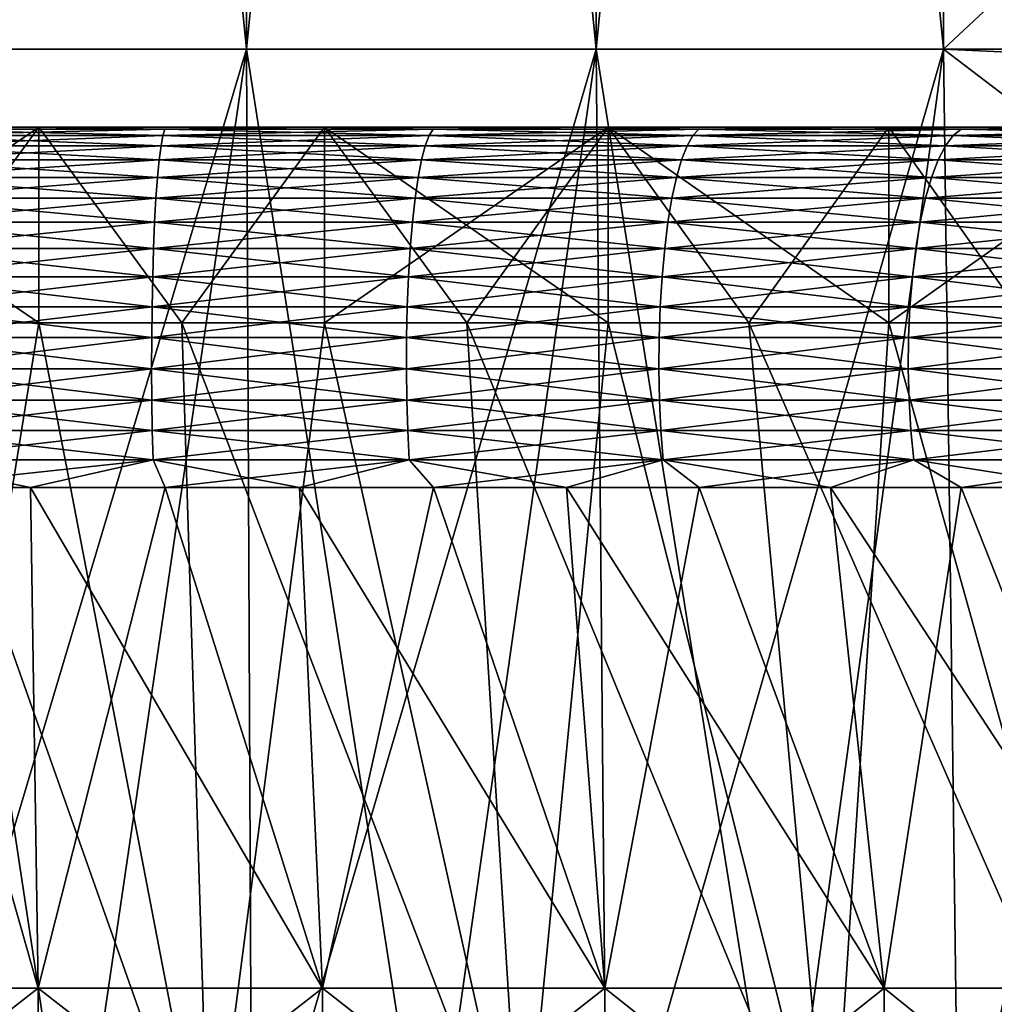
# Model space of a CAD drawing. Header units: metres. Extents: x -105 to 105, y -72 to 59.
# Tile 364 of 414: x 75.32 to 77.81, y 23.01 to 25.52. Entities that reach past the tile are written whole.
import ezdxf

# ---------------------------------------------------------------- set-up
doc = ezdxf.new("R2010")
doc.units = ezdxf.units.M
doc.layers.add('solid_509431_AD150_SW0001', color=7, linetype='CONTINUOUS')

msp = doc.modelspace()

# ---------------------------------------------------------------- linework, layer by layer
at = {"layer": 'solid_509431_AD150_SW0001'}
for points in [[(75, 34.450001, 16), (75, 25.450001, 16), (75.896477, 25.450001, 15.974866)], [(75, 34.450001, 16), (75.896477, 25.450001, 15.974866), (75.896477, 34.450001, 15.974866)], [(75.896477, 34.450001, -15.974866), (75.896477, 25.450001, -15.974866), (75, 25.450001, -16)], [(75.896477, 34.450001, -15.974866), (75, 25.450001, -16), (75, 34.450001, -16)], [(75.896477, 34.450001, 15.974866), (75.896477, 25.450001, 15.974866), (76.790138, 25.450001, 15.899541)], [(75.896477, 34.450001, 15.974866), (76.790138, 25.450001, 15.899541), (76.790138, 34.450001, 15.899541)], [(76.790138, 34.450001, -15.899541), (76.790138, 25.450001, -15.899541), (75.896477, 25.450001, -15.974866)], [(76.790138, 34.450001, -15.899541), (75.896477, 25.450001, -15.974866), (75.896477, 34.450001, -15.974866)], [(76.790138, 34.450001, 15.899541), (76.790138, 25.450001, 15.899541), (77.678177, 25.450001, 15.774263)], [(76.790138, 34.450001, 15.899541), (77.678177, 25.450001, 15.774263), (77.678177, 34.450001, 15.774263)], [(77.678177, 34.450001, -15.774263), (77.678177, 25.450001, -15.774263), (76.790138, 25.450001, -15.899541)], [(77.678177, 34.450001, -15.774263), (76.790138, 25.450001, -15.899541), (76.790138, 34.450001, -15.899541)], [(87.321823, 34.450001, 10.206499), (77.678177, 25.450001, 15.774263), (87.321823, 25.450001, 10.206499)], [(77.678177, 34.450001, 15.774263), (77.678177, 25.450001, 15.774263), (87.321823, 34.450001, 10.206499)], [(77.678177, 34.450001, -15.774263), (87.321823, 25.450001, -10.206499), (77.678177, 25.450001, -15.774263)], [(87.321823, 34.450001, -10.206499), (87.321823, 25.450001, -10.206499), (77.678177, 34.450001, -15.774263)], [(75.896477, 25.450001, -15.974866), (75.455429, 22.450001, -14.492846), (75, 22.450001, -14.5)], [(75, 25.450001, -16), (75.896477, 25.450001, -15.974866), (75, 22.450001, -14.5)], [(75, 25.450001, 16), (75, 22.450001, 14.5), (75.455429, 22.450001, 14.492846)], [(75.896477, 25.450001, 15.974866), (75, 25.450001, 16), (75.455429, 22.450001, 14.492846)], [(75.896477, 25.450001, -15.974866), (75.910469, 22.450001, -14.471384), (75.455429, 22.450001, -14.492846)], [(75.896477, 25.450001, 15.974866), (75.455429, 22.450001, 14.492846), (75.910469, 22.450001, 14.471384)], [(75.896477, 25.450001, -15.974866), (76.790138, 25.450001, -15.899541), (75.910469, 22.450001, -14.471384)], [(75.896477, 25.450001, 15.974866), (75.910469, 22.450001, 14.471384), (76.364624, 22.450001, 14.435644)], [(76.790138, 25.450001, 15.899541), (75.896477, 25.450001, 15.974866), (76.364624, 22.450001, 14.435644)], [(76.790138, 25.450001, -15.899541), (76.364624, 22.450001, -14.435644), (75.910469, 22.450001, -14.471384)], [(76.790138, 25.450001, -15.899541), (76.817276, 22.450001, -14.385671), (76.364624, 22.450001, -14.435644)], [(76.790138, 25.450001, 15.899541), (76.364624, 22.450001, 14.435644), (76.817276, 22.450001, 14.385671)], [(76.790138, 25.450001, -15.899541), (77.678177, 25.450001, -15.774263), (76.817276, 22.450001, -14.385671)], [(76.790138, 25.450001, 15.899541), (76.817276, 22.450001, 14.385671), (77.268288, 22.450001, 14.321481)], [(77.678177, 25.450001, 15.774263), (76.790138, 25.450001, 15.899541), (77.268288, 22.450001, 14.321481)], [(77.678177, 25.450001, -15.774263), (77.268288, 22.450001, -14.321481), (76.817276, 22.450001, -14.385671)], [(77.678177, 25.450001, -15.774263), (77.717049, 22.450001, -14.24316), (77.268288, 22.450001, -14.321481)], [(77.678177, 25.450001, 15.774263), (77.268288, 22.450001, 14.321481), (77.717049, 22.450001, 14.24316)], [(77.678177, 25.450001, -15.774263), (78.232857, 25.027073, -15.454017), (77.717049, 22.450001, -14.24316)], [(78.232864, 25.027069, 15.454014), (77.678177, 25.450001, 15.774263), (77.717049, 22.450001, 14.24316)], [(87.321823, 25.450001, 10.206499), (77.678177, 25.450001, 15.774263), (78.232864, 25.027069, 15.454014)], [(77.678177, 25.450001, -15.774263), (87.321823, 25.450001, -10.206499), (86.767136, 25.027069, -10.526749)], [(77.678177, 25.450001, -15.774263), (86.767136, 25.027069, -10.526749), (78.232857, 25.027073, -15.454017)], [(77.538429, 25.25, 10.651707), (72.461571, 25.25, 10.651707), (74.645691, 25.25, 10.594076)], [(72.461571, 25.25, -10.651707), (73.178703, 25.25, -10.797471), (77.538429, 25.25, -10.651707)], [(75.354309, 25.25, -10.594076), (72.461571, 25.25, -10.651707), (77.538429, 25.25, -10.651707)], [(75.354309, 25.25, -10.594076), (74.645691, 25.25, -10.594076), (72.461571, 25.25, -10.651707)], [(76.821297, 25.25, 10.797471), (73.178703, 25.25, 10.797471), (72.461571, 25.25, 10.651707)], [(77.538429, 25.25, 10.651707), (76.821297, 25.25, 10.797471), (72.461571, 25.25, 10.651707)], [(73.178703, 25.25, -10.797471), (76.821297, 25.25, -10.797471), (77.538429, 25.25, -10.651707)], [(73.178703, 25.25, -10.797471), (73.903938, 25.25, -10.895005), (76.821297, 25.25, -10.797471)], [(76.096062, 25.25, 10.895005), (73.903938, 25.25, 10.895005), (73.178703, 25.25, 10.797471)], [(76.821297, 25.25, 10.797471), (76.096062, 25.25, 10.895005), (73.178703, 25.25, 10.797471)], [(73.903938, 25.25, -10.895005), (76.096062, 25.25, -10.895005), (76.821297, 25.25, -10.797471)], [(73.903938, 25.25, -10.895005), (74.634125, 25.25, -10.943885), (76.096062, 25.25, -10.895005)], [(75.365875, 25.25, 10.943885), (74.634125, 25.25, 10.943885), (73.903938, 25.25, 10.895005)], [(76.096062, 25.25, 10.895005), (75.365875, 25.25, 10.943885), (73.903938, 25.25, 10.895005)], [(74.634125, 25.25, -10.943885), (75.365875, 25.25, -10.943885), (76.096062, 25.25, -10.895005)], [(75.36573, 24.75, -10.943891), (75.365875, 25.25, -10.943885), (74.634125, 25.25, -10.943885)], [(75.36573, 24.75, -10.943891), (74.634125, 25.25, -10.943885), (75, 24.75, -10.95)], [(74.63427, 24.75, 10.943891), (74.634125, 25.25, 10.943885), (75.365875, 25.25, 10.943885)], [(74.63427, 24.75, 10.943891), (75.365875, 25.25, 10.943885), (75, 24.75, 10.95)], [(75.354309, 25.25, 10.594076), (74.645691, 25.25, 10.594076), (75, 25.244822, 10.521337)], [(77.538429, 25.25, 10.651707), (74.645691, 25.25, 10.594076), (75.354309, 25.25, 10.594076)], [(75, 25.244822, -10.521337), (74.645691, 25.25, -10.594076), (75.354309, 25.25, -10.594076)], [(75.354309, 25.25, 10.594076), (75, 25.244822, 10.521337), (75.688126, 25.244822, 10.49881)], [(75, 24.75, 10.95), (75.365875, 25.25, 10.943885), (75.36573, 24.75, 10.943891)], [(75, 25.244822, -10.521337), (75.354309, 25.25, -10.594076), (75.688126, 25.244822, -10.49881)], [(75, 25.244822, 10.521337), (75, 25.229061, 10.442872), (75.682999, 25.229061, 10.420513)], [(75.688126, 25.244822, 10.49881), (75, 25.244822, 10.521337), (75.682999, 25.229061, 10.420513)], [(75.688126, 25.244822, -10.49881), (75.682999, 25.229061, -10.420513), (75, 25.229061, -10.442872)], [(75, 25.244822, -10.521337), (75.688126, 25.244822, -10.49881), (75, 25.229061, -10.442872)], [(76.061295, 25.25, 10.546737), (75.354309, 25.25, 10.594076), (75.688126, 25.244822, 10.49881)], [(77.538429, 25.25, 10.651707), (75.354309, 25.25, 10.594076), (76.061295, 25.25, 10.546737)], [(75.354309, 25.25, -10.594076), (77.538429, 25.25, -10.651707), (78.244232, 25.25, -10.458368)], [(76.061295, 25.25, -10.546737), (75.354309, 25.25, -10.594076), (78.244232, 25.25, -10.458368)], [(75.688126, 25.244822, -10.49881), (75.354309, 25.25, -10.594076), (76.061295, 25.25, -10.546737)], [(75.731323, 24.75, -10.925551), (75.365875, 25.25, -10.943885), (75.36573, 24.75, -10.943891)], [(75.36573, 24.75, 10.943891), (75.365875, 25.25, 10.943885), (75.731323, 24.75, 10.925551)], [(75.731323, 24.75, -10.925551), (76.096062, 25.25, -10.895005), (75.365875, 25.25, -10.943885)], [(75.731323, 24.75, 10.925551), (75.365875, 25.25, 10.943885), (76.096062, 25.25, 10.895005)], [(75.688126, 25.244822, 10.49881), (75.682999, 25.229061, 10.420513), (76.363068, 25.229061, 10.353532)], [(76.373306, 25.244822, -10.431325), (76.363068, 25.229061, -10.353532), (75.682999, 25.229061, -10.420513)], [(75.688126, 25.244822, -10.49881), (76.373306, 25.244822, -10.431325), (75.682999, 25.229061, -10.420513)], [(76.061295, 25.25, 10.546737), (75.688126, 25.244822, 10.49881), (76.373306, 25.244822, 10.431325)], [(75.688126, 25.244822, -10.49881), (76.061295, 25.25, -10.546737), (76.373306, 25.244822, -10.431325)], [(76.373306, 25.244822, 10.431325), (75.688126, 25.244822, 10.49881), (76.363068, 25.229061, 10.353532)], [(76.096161, 24.75, -10.894996), (76.096062, 25.25, -10.895005), (75.731323, 24.75, -10.925551)], [(75.731323, 24.75, 10.925551), (76.096062, 25.25, 10.895005), (76.096161, 24.75, 10.894996)], [(76.763573, 25.25, 10.452262), (76.061295, 25.25, 10.546737), (76.373306, 25.244822, 10.431325)], [(78.244232, 25.25, 10.458368), (76.061295, 25.25, 10.546737), (76.763573, 25.25, 10.452262)], [(78.244232, 25.25, 10.458368), (77.538429, 25.25, 10.651707), (76.061295, 25.25, 10.546737)], [(76.763573, 25.25, -10.452262), (76.061295, 25.25, -10.546737), (78.244232, 25.25, -10.458368)], [(76.373306, 25.244822, -10.431325), (76.061295, 25.25, -10.546737), (76.763573, 25.25, -10.452262)], [(76.821228, 24.75, -10.797482), (76.821297, 25.25, -10.797471), (76.096062, 25.25, -10.895005)], [(76.459602, 24.75, -10.852284), (76.096062, 25.25, -10.895005), (76.096161, 24.75, -10.894996)], [(76.821228, 24.75, -10.797482), (76.096062, 25.25, -10.895005), (76.459602, 24.75, -10.852284)], [(76.096161, 24.75, 10.894996), (76.096062, 25.25, 10.895005), (76.821297, 25.25, 10.797471)], [(76.096161, 24.75, 10.894996), (76.821297, 25.25, 10.797471), (76.459602, 24.75, 10.852284)], [(76.373306, 25.244822, 10.431325), (76.363068, 25.229061, 10.353532), (77.0373, 25.229061, 10.242215)], [(77.052612, 25.244822, -10.319172), (77.0373, 25.229061, -10.242215), (76.363068, 25.229061, -10.353532)], [(76.373306, 25.244822, -10.431325), (77.052612, 25.244822, -10.319172), (76.363068, 25.229061, -10.353532)], [(76.763573, 25.25, 10.452262), (76.373306, 25.244822, 10.431325), (77.052612, 25.244822, 10.319172)], [(76.373306, 25.244822, -10.431325), (76.763573, 25.25, -10.452262), (77.052612, 25.244822, -10.319172)], [(77.052612, 25.244822, 10.319172), (76.373306, 25.244822, 10.431325), (77.0373, 25.229061, 10.242215)], [(76.459602, 24.75, 10.852284), (76.821297, 25.25, 10.797471), (76.821228, 24.75, 10.797482)], [(77.45797, 25.25, 10.31108), (76.763573, 25.25, 10.452262), (77.052612, 25.244822, 10.319172)], [(78.244232, 25.25, 10.458368), (76.763573, 25.25, 10.452262), (77.45797, 25.25, 10.31108)], [(76.763573, 25.25, -10.452262), (78.244232, 25.25, -10.458368), (78.935501, 25.25, -10.218331)], [(77.45797, 25.25, -10.31108), (76.763573, 25.25, -10.452262), (78.935501, 25.25, -10.218331)], [(77.052612, 25.244822, -10.319172), (76.763573, 25.25, -10.452262), (77.45797, 25.25, -10.31108)], [(77.180954, 24.75, -10.730608), (76.821297, 25.25, -10.797471), (76.821228, 24.75, -10.797482)], [(76.821228, 24.75, 10.797482), (76.821297, 25.25, 10.797471), (77.180954, 24.75, 10.730608)], [(77.538422, 24.75, -10.65171), (77.538429, 25.25, -10.651707), (76.821297, 25.25, -10.797471)], [(77.538422, 24.75, -10.65171), (76.821297, 25.25, -10.797471), (77.180954, 24.75, -10.730608)], [(77.180954, 24.75, 10.730608), (76.821297, 25.25, 10.797471), (77.538429, 25.25, 10.651707)], [(77.052612, 25.244822, 10.319172), (77.0373, 25.229061, 10.242215), (77.702812, 25.229061, 10.08704)], [(77.723122, 25.244822, -10.16283), (77.702812, 25.229061, -10.08704), (77.0373, 25.229061, -10.242215)], [(77.052612, 25.244822, -10.319172), (77.723122, 25.244822, -10.16283), (77.0373, 25.229061, -10.242215)], [(77.45797, 25.25, 10.31108), (77.052612, 25.244822, 10.319172), (77.723122, 25.244822, 10.16283)], [(77.052612, 25.244822, -10.319172), (77.45797, 25.25, -10.31108), (77.723122, 25.244822, -10.16283)], [(77.723122, 25.244822, 10.16283), (77.052612, 25.244822, 10.319172), (77.702812, 25.229061, 10.08704)], [(77.180954, 24.75, 10.730608), (77.538429, 25.25, 10.651707), (77.538422, 24.75, 10.65171)], [(78.14135, 25.25, 10.123829), (77.45797, 25.25, 10.31108), (77.723122, 25.244822, 10.16283)], [(78.935501, 25.25, 10.218331), (77.45797, 25.25, 10.31108), (78.14135, 25.25, 10.123829)], [(78.935501, 25.25, 10.218331), (78.244232, 25.25, 10.458368), (77.45797, 25.25, 10.31108)], [(78.14135, 25.25, -10.123829), (77.45797, 25.25, -10.31108), (78.935501, 25.25, -10.218331)], [(77.723122, 25.244822, -10.16283), (77.45797, 25.25, -10.31108), (78.14135, 25.25, -10.123829)], [(77.893066, 24.75, -10.560903), (77.538429, 25.25, -10.651707), (77.538422, 24.75, -10.65171)], [(77.538422, 24.75, 10.65171), (77.538429, 25.25, 10.651707), (78.244232, 25.25, 10.458368)], [(77.538422, 24.75, 10.65171), (78.244232, 25.25, 10.458368), (77.893066, 24.75, 10.560903)], [(77.893066, 24.75, -10.560903), (78.244232, 25.25, -10.458368), (77.538429, 25.25, -10.651707)], [(77.723122, 25.244822, 10.16283), (77.702812, 25.229061, 10.08704), (78.35675, 25.229061, 9.88867)], [(78.381973, 25.244822, -9.962971), (78.35675, 25.229061, -9.88867), (77.702812, 25.229061, -10.08704)], [(77.723122, 25.244822, -10.16283), (78.381973, 25.244822, -9.962971), (77.702812, 25.229061, -10.08704)], [(78.14135, 25.25, 10.123829), (77.723122, 25.244822, 10.16283), (78.381973, 25.244822, 9.962971)], [(77.723122, 25.244822, -10.16283), (78.14135, 25.25, -10.123829), (78.381973, 25.244822, -9.962971)], [(78.381973, 25.244822, 9.962971), (77.723122, 25.244822, 10.16283), (78.35675, 25.229061, 9.88867)], [(75, 25.229061, 10.442872), (75, 25.202997, 10.367204), (75.678047, 25.202997, 10.345007)], [(75.682999, 25.229061, 10.420513), (75, 25.229061, 10.442872), (75.678047, 25.202997, 10.345007)], [(75.682999, 25.229061, -10.420513), (75.678047, 25.202997, -10.345007), (75, 25.202997, -10.367204)], [(75, 25.229061, -10.442872), (75.682999, 25.229061, -10.420513), (75, 25.202997, -10.367204)], [(75.682999, 25.229061, 10.420513), (75.678047, 25.202997, 10.345007), (76.353195, 25.202997, 10.278511)], [(76.363068, 25.229061, -10.353532), (76.353195, 25.202997, -10.278511), (75.678047, 25.202997, -10.345007)], [(75.682999, 25.229061, -10.420513), (76.363068, 25.229061, -10.353532), (75.678047, 25.202997, -10.345007)], [(76.363068, 25.229061, 10.353532), (75.682999, 25.229061, 10.420513), (76.353195, 25.202997, 10.278511)], [(76.363068, 25.229061, 10.353532), (76.353195, 25.202997, 10.278511), (77.022545, 25.202997, 10.168001)], [(77.0373, 25.229061, -10.242215), (77.022545, 25.202997, -10.168001), (76.353195, 25.202997, -10.278511)], [(76.363068, 25.229061, -10.353532), (77.0373, 25.229061, -10.242215), (76.353195, 25.202997, -10.278511)], [(77.0373, 25.229061, 10.242215), (76.363068, 25.229061, 10.353532), (77.022545, 25.202997, 10.168001)], [(77.0373, 25.229061, 10.242215), (77.022545, 25.202997, 10.168001), (77.683228, 25.202997, 10.013949)], [(77.702812, 25.229061, -10.08704), (77.683228, 25.202997, -10.013949), (77.022545, 25.202997, -10.168001)], [(77.0373, 25.229061, -10.242215), (77.702812, 25.229061, -10.08704), (77.022545, 25.202997, -10.168001)], [(77.702812, 25.229061, 10.08704), (77.0373, 25.229061, 10.242215), (77.683228, 25.202997, 10.013949)], [(77.702812, 25.229061, 10.08704), (77.683228, 25.202997, 10.013949), (78.332428, 25.202997, 9.817018)], [(78.35675, 25.229061, -9.88867), (78.332428, 25.202997, -9.817018), (77.683228, 25.202997, -10.013949)], [(77.702812, 25.229061, -10.08704), (78.35675, 25.229061, -9.88867), (77.683228, 25.202997, -10.013949)], [(78.35675, 25.229061, 9.88867), (77.702812, 25.229061, 10.08704), (78.332428, 25.202997, 9.817018)], [(75, 25.202997, 10.367204), (75, 25.167095, 10.295677), (75.67337, 25.167095, 10.273633)], [(75.678047, 25.202997, 10.345007), (75, 25.202997, 10.367204), (75.67337, 25.167095, 10.273633)], [(75.678047, 25.202997, -10.345007), (75.67337, 25.167095, -10.273633), (75, 25.167095, -10.295677)], [(75, 25.202997, -10.367204), (75.678047, 25.202997, -10.345007), (75, 25.167095, -10.295677)], [(75.678047, 25.202997, 10.345007), (75.67337, 25.167095, 10.273633), (76.343857, 25.167095, 10.207596)], [(76.353195, 25.202997, -10.278511), (76.343857, 25.167095, -10.207596), (75.67337, 25.167095, -10.273633)], [(75.678047, 25.202997, -10.345007), (76.353195, 25.202997, -10.278511), (75.67337, 25.167095, -10.273633)], [(76.353195, 25.202997, 10.278511), (75.678047, 25.202997, 10.345007), (76.343857, 25.167095, 10.207596)], [(76.353195, 25.202997, 10.278511), (76.343857, 25.167095, 10.207596), (77.008591, 25.167095, 10.097848)], [(77.022545, 25.202997, -10.168001), (77.008591, 25.167095, -10.097848), (76.343857, 25.167095, -10.207596)], [(76.353195, 25.202997, -10.278511), (77.022545, 25.202997, -10.168001), (76.343857, 25.167095, -10.207596)], [(77.022545, 25.202997, 10.168001), (76.353195, 25.202997, 10.278511), (77.008591, 25.167095, 10.097848)], [(77.022545, 25.202997, 10.168001), (77.008591, 25.167095, 10.097848), (77.664719, 25.167095, 9.94486)], [(77.683228, 25.202997, -10.013949), (77.664719, 25.167095, -9.94486), (77.008591, 25.167095, -10.097848)], [(77.022545, 25.202997, -10.168001), (77.683228, 25.202997, -10.013949), (77.008591, 25.167095, -10.097848)], [(77.683228, 25.202997, 10.013949), (77.022545, 25.202997, 10.168001), (77.664719, 25.167095, 9.94486)], [(77.683228, 25.202997, 10.013949), (77.664719, 25.167095, 9.94486), (78.309441, 25.167095, 9.749287)], [(78.332428, 25.202997, -9.817018), (78.309441, 25.167095, -9.749287), (77.664719, 25.167095, -9.94486)], [(77.683228, 25.202997, -10.013949), (78.332428, 25.202997, -9.817018), (77.664719, 25.167095, -9.94486)], [(78.332428, 25.202997, 9.817018), (77.683228, 25.202997, 10.013949), (78.309441, 25.167095, 9.749287)], [(75, 25.167095, 10.295677), (75, 25.121994, 10.229565), (75.669044, 25.121994, 10.207663)], [(75.67337, 25.167095, 10.273633), (75, 25.167095, 10.295677), (75.669044, 25.121994, 10.207663)], [(75.67337, 25.167095, -10.273633), (75.669044, 25.121994, -10.207663), (75, 25.121994, -10.229565)], [(75, 25.167095, -10.295677), (75.67337, 25.167095, -10.273633), (75, 25.121994, -10.229565)], [(75.67337, 25.167095, 10.273633), (75.669044, 25.121994, 10.207663), (76.335228, 25.121994, 10.142049)], [(76.343857, 25.167095, -10.207596), (76.335228, 25.121994, -10.142049), (75.669044, 25.121994, -10.207663)], [(75.67337, 25.167095, -10.273633), (76.343857, 25.167095, -10.207596), (75.669044, 25.121994, -10.207663)], [(76.343857, 25.167095, 10.207596), (75.67337, 25.167095, 10.273633), (76.335228, 25.121994, 10.142049)], [(76.343857, 25.167095, 10.207596), (76.335228, 25.121994, 10.142049), (76.995689, 25.121994, 10.033007)], [(77.008591, 25.167095, -10.097848), (76.995689, 25.121994, -10.033007), (76.335228, 25.121994, -10.142049)], [(76.343857, 25.167095, -10.207596), (77.008591, 25.167095, -10.097848), (76.335228, 25.121994, -10.142049)], [(77.008591, 25.167095, 10.097848), (76.343857, 25.167095, 10.207596), (76.995689, 25.121994, 10.033007)], [(77.008591, 25.167095, 10.097848), (76.995689, 25.121994, 10.033007), (77.647606, 25.121994, 9.881001)], [(77.664719, 25.167095, -9.94486), (77.647606, 25.121994, -9.881001), (76.995689, 25.121994, -10.033007)], [(77.008591, 25.167095, -10.097848), (77.664719, 25.167095, -9.94486), (76.995689, 25.121994, -10.033007)], [(77.664719, 25.167095, 9.94486), (77.008591, 25.167095, 10.097848), (77.647606, 25.121994, 9.881001)], [(77.664719, 25.167095, 9.94486), (77.647606, 25.121994, 9.881001), (78.288185, 25.121994, 9.686683)], [(78.309441, 25.167095, -9.749287), (78.288185, 25.121994, -9.686683), (77.647606, 25.121994, -9.881001)], [(77.664719, 25.167095, -9.94486), (78.309441, 25.167095, -9.749287), (77.647606, 25.121994, -9.881001)], [(78.309441, 25.167095, 9.749287), (77.664719, 25.167095, 9.94486), (78.288185, 25.121994, 9.686683)], [(75, 25.121994, 10.229565), (75, 25.068493, 10.170043), (75.665154, 25.068493, 10.148268)], [(75.669044, 25.121994, 10.207663), (75, 25.121994, 10.229565), (75.665154, 25.068493, 10.148268)], [(75.669044, 25.121994, -10.207663), (75.665154, 25.068493, -10.148268), (75, 25.068493, -10.170043)], [(75, 25.121994, -10.229565), (75.669044, 25.121994, -10.207663), (75, 25.068493, -10.170043)], [(75.669044, 25.121994, 10.207663), (75.665154, 25.068493, 10.148268), (76.327454, 25.068493, 10.083036)], [(76.335228, 25.121994, -10.142049), (76.327454, 25.068493, -10.083036), (75.665154, 25.068493, -10.148268)], [(75.669044, 25.121994, -10.207663), (76.335228, 25.121994, -10.142049), (75.665154, 25.068493, -10.148268)], [(76.335228, 25.121994, 10.142049), (75.669044, 25.121994, 10.207663), (76.327454, 25.068493, 10.083036)], [(76.335228, 25.121994, 10.142049), (76.327454, 25.068493, 10.083036), (76.984077, 25.068493, 9.974628)], [(76.995689, 25.121994, -10.033007), (76.984077, 25.068493, -9.974628), (76.327454, 25.068493, -10.083036)], [(76.335228, 25.121994, -10.142049), (76.995689, 25.121994, -10.033007), (76.327454, 25.068493, -10.083036)], [(76.995689, 25.121994, 10.033007), (76.335228, 25.121994, 10.142049), (76.984077, 25.068493, 9.974628)], [(76.995689, 25.121994, 10.033007), (76.984077, 25.068493, 9.974628), (77.632202, 25.068493, 9.823507)], [(77.647606, 25.121994, -9.881001), (77.632202, 25.068493, -9.823507), (76.984077, 25.068493, -9.974628)], [(76.995689, 25.121994, -10.033007), (77.647606, 25.121994, -9.881001), (76.984077, 25.068493, -9.974628)], [(77.647606, 25.121994, 9.881001), (76.995689, 25.121994, 10.033007), (77.632202, 25.068493, 9.823507)], [(77.647606, 25.121994, 9.881001), (77.632202, 25.068493, 9.823507), (78.269051, 25.068493, 9.630321)], [(78.288185, 25.121994, -9.686683), (78.269051, 25.068493, -9.630321), (77.632202, 25.068493, -9.823507)], [(77.647606, 25.121994, -9.881001), (78.288185, 25.121994, -9.686683), (77.632202, 25.068493, -9.823507)], [(78.288185, 25.121994, 9.686683), (77.647606, 25.121994, 9.881001), (78.269051, 25.068493, 9.630321)], [(75, 25.068493, 10.170043), (75, 25.007549, 10.118171), (75.661758, 25.007549, 10.096507)], [(75.665154, 25.068493, 10.148268), (75, 25.068493, 10.170043), (75.661758, 25.007549, 10.096507)], [(75.665154, 25.068493, -10.148268), (75.661758, 25.007549, -10.096507), (75, 25.007549, -10.118171)], [(75, 25.068493, -10.170043), (75.665154, 25.068493, -10.148268), (75, 25.007549, -10.118171)], [(75.665154, 25.068493, 10.148268), (75.661758, 25.007549, 10.096507), (76.320686, 25.007549, 10.031609)], [(76.327454, 25.068493, -10.083036), (76.320686, 25.007549, -10.031609), (75.661758, 25.007549, -10.096507)], [(75.665154, 25.068493, -10.148268), (76.327454, 25.068493, -10.083036), (75.661758, 25.007549, -10.096507)], [(76.327454, 25.068493, 10.083036), (75.665154, 25.068493, 10.148268), (76.320686, 25.007549, 10.031609)], [(76.327454, 25.068493, 10.083036), (76.320686, 25.007549, 10.031609), (76.973961, 25.007549, 9.923754)], [(76.984077, 25.068493, -9.974628), (76.973961, 25.007549, -9.923754), (76.320686, 25.007549, -10.031609)], [(76.327454, 25.068493, -10.083036), (76.984077, 25.068493, -9.974628), (76.320686, 25.007549, -10.031609)], [(76.984077, 25.068493, 9.974628), (76.327454, 25.068493, 10.083036), (76.973961, 25.007549, 9.923754)], [(76.984077, 25.068493, 9.974628), (76.973961, 25.007549, 9.923754), (77.618774, 25.007549, 9.773403)], [(77.632202, 25.068493, -9.823507), (77.618774, 25.007549, -9.773403), (76.973961, 25.007549, -9.923754)], [(76.984077, 25.068493, -9.974628), (77.632202, 25.068493, -9.823507), (76.973961, 25.007549, -9.923754)], [(77.632202, 25.068493, 9.823507), (76.984077, 25.068493, 9.974628), (77.618774, 25.007549, 9.773403)], [(77.632202, 25.068493, 9.823507), (77.618774, 25.007549, 9.773403), (78.25238, 25.007549, 9.581201)], [(78.269051, 25.068493, -9.630321), (78.25238, 25.007549, -9.581201), (77.618774, 25.007549, -9.773403)], [(77.632202, 25.068493, -9.823507), (78.269051, 25.068493, -9.630321), (77.618774, 25.007549, -9.773403)], [(78.269051, 25.068493, 9.630321), (77.632202, 25.068493, 9.823507), (78.25238, 25.007549, 9.581201)], [(78.232857, 25.027073, -15.454017), (78.163109, 22.450001, -14.150786), (77.717049, 22.450001, -14.24316)], [(78.232864, 25.027069, 15.454014), (77.717049, 22.450001, 14.24316), (78.163109, 22.450001, 14.150786)], [(75, 25.007549, 10.118171), (75, 24.940241, 10.074872), (75.658928, 24.940241, 10.053301)], [(75.661758, 25.007549, 10.096507), (75, 25.007549, 10.118171), (75.658928, 24.940241, 10.053301)], [(75.661758, 25.007549, -10.096507), (75.658928, 24.940241, -10.053301), (75, 24.940241, -10.074872)], [(75, 25.007549, -10.118171), (75.661758, 25.007549, -10.096507), (75, 24.940241, -10.074872)], [(75.661758, 25.007549, 10.096507), (75.658928, 24.940241, 10.053301), (76.315033, 24.940241, 9.98868)], [(76.320686, 25.007549, -10.031609), (76.315033, 24.940241, -9.98868), (75.658928, 24.940241, -10.053301)], [(75.661758, 25.007549, -10.096507), (76.320686, 25.007549, -10.031609), (75.658928, 24.940241, -10.053301)], [(76.320686, 25.007549, 10.031609), (75.661758, 25.007549, 10.096507), (76.315033, 24.940241, 9.98868)], [(76.320686, 25.007549, 10.031609), (76.315033, 24.940241, 9.98868), (76.965508, 24.940241, 9.881286)], [(76.973961, 25.007549, -9.923754), (76.965508, 24.940241, -9.881286), (76.315033, 24.940241, -9.98868)], [(76.320686, 25.007549, -10.031609), (76.973961, 25.007549, -9.923754), (76.315033, 24.940241, -9.98868)], [(76.973961, 25.007549, 9.923754), (76.320686, 25.007549, 10.031609), (76.965508, 24.940241, 9.881286)], [(76.973961, 25.007549, 9.923754), (76.965508, 24.940241, 9.881286), (77.607567, 24.940241, 9.731579)], [(77.618774, 25.007549, -9.773403), (77.607567, 24.940241, -9.731579), (76.965508, 24.940241, -9.881286)], [(76.973961, 25.007549, -9.923754), (77.618774, 25.007549, -9.773403), (76.965508, 24.940241, -9.881286)], [(77.618774, 25.007549, 9.773403), (76.973961, 25.007549, 9.923754), (77.607567, 24.940241, 9.731579)], [(77.618774, 25.007549, 9.773403), (77.607567, 24.940241, 9.731579), (78.238464, 24.940241, 9.540199)], [(78.25238, 25.007549, -9.581201), (78.238464, 24.940241, -9.540199), (77.607567, 24.940241, -9.731579)], [(77.618774, 25.007549, -9.773403), (78.25238, 25.007549, -9.581201), (77.607567, 24.940241, -9.731579)], [(78.25238, 25.007549, 9.581201), (77.618774, 25.007549, 9.773403), (78.238464, 24.940241, 9.540199)], [(75, 24.940241, 10.074872), (75, 24.867771, 10.040915), (75.656708, 24.867771, 10.019417)], [(75.658928, 24.940241, 10.053301), (75, 24.940241, 10.074872), (75.656708, 24.867771, 10.019417)], [(75.658928, 24.940241, -10.053301), (75.656708, 24.867771, -10.019417), (75, 24.867771, -10.040915)], [(75, 24.940241, -10.074872), (75.658928, 24.940241, -10.053301), (75, 24.867771, -10.040915)], [(75.658928, 24.940241, 10.053301), (75.656708, 24.867771, 10.019417), (76.3106, 24.867771, 9.955014)], [(76.315033, 24.940241, -9.98868), (76.3106, 24.867771, -9.955014), (75.656708, 24.867771, -10.019417)], [(75.658928, 24.940241, -10.053301), (76.315033, 24.940241, -9.98868), (75.656708, 24.867771, -10.019417)], [(76.315033, 24.940241, 9.98868), (75.658928, 24.940241, 10.053301), (76.3106, 24.867771, 9.955014)], [(76.315033, 24.940241, 9.98868), (76.3106, 24.867771, 9.955014), (76.958885, 24.867771, 9.847981)], [(76.965508, 24.940241, -9.881286), (76.958885, 24.867771, -9.847981), (76.3106, 24.867771, -9.955014)], [(76.315033, 24.940241, -9.98868), (76.965508, 24.940241, -9.881286), (76.3106, 24.867771, -9.955014)], [(76.965508, 24.940241, 9.881286), (76.315033, 24.940241, 9.98868), (76.958885, 24.867771, 9.847981)], [(76.965508, 24.940241, 9.881286), (76.958885, 24.867771, 9.847981), (77.598778, 24.867771, 9.698779)], [(77.607567, 24.940241, -9.731579), (77.598778, 24.867771, -9.698779), (76.958885, 24.867771, -9.847981)], [(76.965508, 24.940241, -9.881286), (77.607567, 24.940241, -9.731579), (76.958885, 24.867771, -9.847981)], [(77.607567, 24.940241, 9.731579), (76.965508, 24.940241, 9.881286), (77.598778, 24.867771, 9.698779)], [(77.607567, 24.940241, 9.731579), (77.598778, 24.867771, 9.698779), (78.227547, 24.867771, 9.508045)], [(78.238464, 24.940241, -9.540199), (78.227547, 24.867771, -9.508045), (77.598778, 24.867771, -9.698779)], [(77.607567, 24.940241, -9.731579), (78.238464, 24.940241, -9.540199), (77.598778, 24.867771, -9.698779)], [(78.238464, 24.940241, 9.540199), (77.607567, 24.940241, 9.731579), (78.227547, 24.867771, 9.508045)], [(75, 24.867771, 10.040915), (75, 24.791426, 10.016906), (75.655136, 24.791426, 9.995459)], [(75.656708, 24.867771, 10.019417), (75, 24.867771, 10.040915), (75.655136, 24.791426, 9.995459)], [(75.656708, 24.867771, -10.019417), (75.655136, 24.791426, -9.995459), (75, 24.791426, -10.016906)], [(75, 24.867771, -10.040915), (75.656708, 24.867771, -10.019417), (75, 24.791426, -10.016906)], [(75.656708, 24.867771, 10.019417), (75.655136, 24.791426, 9.995459), (76.307472, 24.791426, 9.93121)], [(76.3106, 24.867771, -9.955014), (76.307472, 24.791426, -9.93121), (75.655136, 24.791426, -9.995459)], [(75.656708, 24.867771, -10.019417), (76.3106, 24.867771, -9.955014), (75.655136, 24.791426, -9.995459)], [(76.3106, 24.867771, 9.955014), (75.656708, 24.867771, 10.019417), (76.307472, 24.791426, 9.93121)], [(76.3106, 24.867771, 9.955014), (76.307472, 24.791426, 9.93121), (76.954201, 24.791426, 9.824434)], [(76.958885, 24.867771, -9.847981), (76.954201, 24.791426, -9.824434), (76.307472, 24.791426, -9.93121)], [(76.3106, 24.867771, -9.955014), (76.958885, 24.867771, -9.847981), (76.307472, 24.791426, -9.93121)], [(76.958885, 24.867771, 9.847981), (76.3106, 24.867771, 9.955014), (76.954201, 24.791426, 9.824434)], [(76.958885, 24.867771, 9.847981), (76.954201, 24.791426, 9.824434), (77.592567, 24.791426, 9.675589)], [(77.598778, 24.867771, -9.698779), (77.592567, 24.791426, -9.675589), (76.954201, 24.791426, -9.824434)], [(76.958885, 24.867771, -9.847981), (77.598778, 24.867771, -9.698779), (76.954201, 24.791426, -9.824434)], [(77.598778, 24.867771, 9.698779), (76.958885, 24.867771, 9.847981), (77.592567, 24.791426, 9.675589)], [(77.598778, 24.867771, 9.698779), (77.592567, 24.791426, 9.675589), (78.219826, 24.791426, 9.48531)], [(78.227547, 24.867771, -9.508045), (78.219826, 24.791426, -9.48531), (77.592567, 24.791426, -9.675589)], [(77.598778, 24.867771, -9.698779), (78.227547, 24.867771, -9.508045), (77.592567, 24.791426, -9.675589)], [(78.227547, 24.867771, 9.508045), (77.598778, 24.867771, 9.698779), (78.219826, 24.791426, 9.48531)], [(75, 24.791426, 10.016906), (75, 24.712564, 10.003271), (75.654243, 24.712564, 9.981853)], [(75.655136, 24.791426, 9.995459), (75, 24.791426, 10.016906), (75.654243, 24.712564, 9.981853)], [(75.655136, 24.791426, -9.995459), (75.654243, 24.712564, -9.981853), (75, 24.712564, -10.003271)], [(75, 24.791426, -10.016906), (75.655136, 24.791426, -9.995459), (75, 24.712564, -10.003271)], [(75.655136, 24.791426, 9.995459), (75.654243, 24.712564, 9.981853), (76.305687, 24.712564, 9.917691)], [(76.307472, 24.791426, -9.93121), (76.305687, 24.712564, -9.917691), (75.654243, 24.712564, -9.981853)], [(75.655136, 24.791426, -9.995459), (76.307472, 24.791426, -9.93121), (75.654243, 24.712564, -9.981853)], [(76.307472, 24.791426, 9.93121), (75.655136, 24.791426, 9.995459), (76.305687, 24.712564, 9.917691)], [(76.307472, 24.791426, 9.93121), (76.305687, 24.712564, 9.917691), (76.951538, 24.712564, 9.811061)], [(76.954201, 24.791426, -9.824434), (76.951538, 24.712564, -9.811061), (76.305687, 24.712564, -9.917691)], [(76.307472, 24.791426, -9.93121), (76.954201, 24.791426, -9.824434), (76.305687, 24.712564, -9.917691)], [(76.954201, 24.791426, 9.824434), (76.307472, 24.791426, 9.93121), (76.951538, 24.712564, 9.811061)], [(76.954201, 24.791426, 9.824434), (76.951538, 24.712564, 9.811061), (77.589035, 24.712564, 9.662417)], [(77.592567, 24.791426, -9.675589), (77.589035, 24.712564, -9.662417), (76.951538, 24.712564, -9.811061)], [(76.954201, 24.791426, -9.824434), (77.592567, 24.791426, -9.675589), (76.951538, 24.712564, -9.811061)], [(77.592567, 24.791426, 9.675589), (76.954201, 24.791426, 9.824434), (77.589035, 24.712564, 9.662417)], [(77.592567, 24.791426, 9.675589), (77.589035, 24.712564, 9.662417), (78.215446, 24.712564, 9.472399)], [(78.219826, 24.791426, -9.48531), (78.215446, 24.712564, -9.472399), (77.589035, 24.712564, -9.662417)], [(77.592567, 24.791426, -9.675589), (78.219826, 24.791426, -9.48531), (77.589035, 24.712564, -9.662417)], [(78.219826, 24.791426, 9.48531), (77.592567, 24.791426, 9.675589), (78.215446, 24.712564, 9.472399)], [(75, 22.484085, 12.258226), (75, 24.75, 10.95), (75.36573, 24.75, 10.943891)], [(75.801727, 22.484085, 12.231979), (75, 22.484085, 12.258226), (75.36573, 24.75, 10.943891)], [(75.801727, 22.484085, -12.231979), (75.36573, 24.75, -10.943891), (75, 24.75, -10.95)], [(75, 22.484085, -12.258226), (75.801727, 22.484085, -12.231979), (75, 24.75, -10.95)], [(75.801727, 22.484085, 12.231979), (75.36573, 24.75, 10.943891), (75.731323, 24.75, 10.925551)], [(75.801727, 22.484085, -12.231979), (75.731323, 24.75, -10.925551), (75.36573, 24.75, -10.943891)], [(75.801727, 22.484085, 12.231979), (75.731323, 24.75, 10.925551), (76.096161, 24.75, 10.894996)], [(76.600006, 22.484085, -12.153357), (76.096161, 24.75, -10.894996), (75.731323, 24.75, -10.925551)], [(75.801727, 22.484085, -12.231979), (76.600006, 22.484085, -12.153357), (75.731323, 24.75, -10.925551)], [(76.600006, 22.484085, 12.153357), (75.801727, 22.484085, 12.231979), (76.096161, 24.75, 10.894996)], [(76.600006, 22.484085, 12.153357), (76.096161, 24.75, 10.894996), (76.459602, 24.75, 10.852284)], [(76.600006, 22.484085, -12.153357), (76.459602, 24.75, -10.852284), (76.096161, 24.75, -10.894996)], [(76.600006, 22.484085, 12.153357), (76.459602, 24.75, 10.852284), (76.821228, 24.75, 10.797482)], [(77.391472, 22.484085, -12.022685), (76.821228, 24.75, -10.797482), (76.459602, 24.75, -10.852284)], [(76.600006, 22.484085, -12.153357), (77.391472, 22.484085, -12.022685), (76.459602, 24.75, -10.852284)], [(77.391472, 22.484085, 12.022685), (76.600006, 22.484085, 12.153357), (76.821228, 24.75, 10.797482)], [(77.391472, 22.484085, 12.022685), (76.821228, 24.75, 10.797482), (77.180954, 24.75, 10.730608)], [(77.391472, 22.484085, -12.022685), (77.180954, 24.75, -10.730608), (76.821228, 24.75, -10.797482)], [(77.391472, 22.484085, 12.022685), (77.180954, 24.75, 10.730608), (77.538422, 24.75, 10.65171)], [(78.172646, 22.484085, -11.840541), (77.538422, 24.75, -10.65171), (77.180954, 24.75, -10.730608)], [(77.391472, 22.484085, -12.022685), (78.172646, 22.484085, -11.840541), (77.180954, 24.75, -10.730608)], [(78.172646, 22.484085, 11.840541), (77.391472, 22.484085, 12.022685), (77.538422, 24.75, 10.65171)], [(78.172646, 22.484085, 11.840541), (77.538422, 24.75, 10.65171), (77.893066, 24.75, 10.560903)], [(78.172646, 22.484085, -11.840541), (77.893066, 24.75, -10.560903), (77.538422, 24.75, -10.65171)], [(75, 24.712564, 10.003271), (75, 24.632591, 10.000253), (75.654045, 24.632591, 9.978842)], [(75.654243, 24.712564, 9.981853), (75, 24.712564, 10.003271), (75.654045, 24.632591, 9.978842)], [(75.654243, 24.712564, -9.981853), (75.654045, 24.632591, -9.978842), (75, 24.632591, -10.000253)], [(75, 24.712564, -10.003271), (75.654243, 24.712564, -9.981853), (75, 24.632591, -10.000253)], [(75.654243, 24.712564, 9.981853), (75.654045, 24.632591, 9.978842), (76.305298, 24.632591, 9.9147)], [(76.305687, 24.712564, -9.917691), (76.305298, 24.632591, -9.9147), (75.654045, 24.632591, -9.978842)], [(75.654243, 24.712564, -9.981853), (76.305687, 24.712564, -9.917691), (75.654045, 24.632591, -9.978842)], [(76.305687, 24.712564, 9.917691), (75.654243, 24.712564, 9.981853), (76.305298, 24.632591, 9.9147)], [(76.305687, 24.712564, 9.917691), (76.305298, 24.632591, 9.9147), (76.950951, 24.632591, 9.808101)], [(76.951538, 24.712564, -9.811061), (76.950951, 24.632591, -9.808101), (76.305298, 24.632591, -9.9147)], [(76.305687, 24.712564, -9.917691), (76.951538, 24.712564, -9.811061), (76.305298, 24.632591, -9.9147)], [(76.951538, 24.712564, 9.811061), (76.305687, 24.712564, 9.917691), (76.950951, 24.632591, 9.808101)], [(76.951538, 24.712564, 9.811061), (76.950951, 24.632591, 9.808101), (77.588257, 24.632591, 9.659502)], [(77.589035, 24.712564, -9.662417), (77.588257, 24.632591, -9.659502), (76.950951, 24.632591, -9.808101)], [(76.951538, 24.712564, -9.811061), (77.589035, 24.712564, -9.662417), (76.950951, 24.632591, -9.808101)], [(77.589035, 24.712564, 9.662417), (76.951538, 24.712564, 9.811061), (77.588257, 24.632591, 9.659502)], [(77.589035, 24.712564, 9.662417), (77.588257, 24.632591, 9.659502), (78.214478, 24.632591, 9.469541)], [(78.215446, 24.712564, -9.472399), (78.214478, 24.632591, -9.469541), (77.588257, 24.632591, -9.659502)], [(77.589035, 24.712564, -9.662417), (78.215446, 24.712564, -9.472399), (77.588257, 24.632591, -9.659502)], [(78.215446, 24.712564, 9.472399), (77.589035, 24.712564, 9.662417), (78.214478, 24.632591, 9.469541)], [(75, 24.632591, 10.000253), (75, 24.552925, 10.007905), (75.654549, 24.552925, 9.986477)], [(75.654045, 24.632591, 9.978842), (75, 24.632591, 10.000253), (75.654549, 24.552925, 9.986477)], [(75.654045, 24.632591, -9.978842), (75.654549, 24.552925, -9.986477), (75, 24.552925, -10.007905)], [(75, 24.632591, -10.000253), (75.654045, 24.632591, -9.978842), (75, 24.552925, -10.007905)], [(75.654045, 24.632591, 9.978842), (75.654549, 24.552925, 9.986477), (76.306297, 24.552925, 9.922286)], [(76.305298, 24.632591, 9.9147), (75.654045, 24.632591, 9.978842), (76.306297, 24.552925, 9.922286)], [(75.654045, 24.632591, -9.978842), (76.305298, 24.632591, -9.9147), (75.654549, 24.552925, -9.986477)], [(76.305298, 24.632591, -9.9147), (76.306297, 24.552925, -9.922286), (75.654549, 24.552925, -9.986477)], [(76.305298, 24.632591, 9.9147), (76.306297, 24.552925, 9.922286), (76.952446, 24.552925, 9.815606)], [(76.950951, 24.632591, 9.808101), (76.305298, 24.632591, 9.9147), (76.952446, 24.552925, 9.815606)], [(76.305298, 24.632591, -9.9147), (76.950951, 24.632591, -9.808101), (76.306297, 24.552925, -9.922286)], [(76.950951, 24.632591, -9.808101), (76.952446, 24.552925, -9.815606), (76.306297, 24.552925, -9.922286)], [(76.950951, 24.632591, 9.808101), (76.952446, 24.552925, 9.815606), (77.590233, 24.552925, 9.666894)], [(77.588257, 24.632591, 9.659502), (76.950951, 24.632591, 9.808101), (77.590233, 24.552925, 9.666894)], [(76.950951, 24.632591, -9.808101), (77.588257, 24.632591, -9.659502), (76.952446, 24.552925, -9.815606)], [(77.588257, 24.632591, -9.659502), (77.590233, 24.552925, -9.666894), (76.952446, 24.552925, -9.815606)], [(77.588257, 24.632591, 9.659502), (77.590233, 24.552925, 9.666894), (78.216934, 24.552925, 9.476787)], [(78.214478, 24.632591, 9.469541), (77.588257, 24.632591, 9.659502), (78.216934, 24.552925, 9.476787)], [(77.588257, 24.632591, -9.659502), (78.214478, 24.632591, -9.469541), (77.590233, 24.552925, -9.666894)], [(78.214478, 24.632591, -9.469541), (78.216934, 24.552925, -9.476787), (77.590233, 24.552925, -9.666894)], [(75, 24.552925, 10.007905), (75, 24.474989, 10.026092), (75.655739, 24.474989, 10.004625)], [(75.654549, 24.552925, 9.986477), (75, 24.552925, 10.007905), (75.655739, 24.474989, 10.004625)], [(75.654549, 24.552925, -9.986477), (75.655739, 24.474989, -10.004625), (75, 24.474989, -10.026092)], [(75, 24.552925, -10.007905), (75.654549, 24.552925, -9.986477), (75, 24.474989, -10.026092)], [(75.654549, 24.552925, 9.986477), (75.655739, 24.474989, 10.004625), (76.30867, 24.474989, 9.940317)], [(76.306297, 24.552925, 9.922286), (75.654549, 24.552925, 9.986477), (76.30867, 24.474989, 9.940317)], [(75.654549, 24.552925, -9.986477), (76.306297, 24.552925, -9.922286), (75.655739, 24.474989, -10.004625)], [(76.306297, 24.552925, -9.922286), (76.30867, 24.474989, -9.940317), (75.655739, 24.474989, -10.004625)], [(76.306297, 24.552925, 9.922286), (76.30867, 24.474989, 9.940317), (76.955994, 24.474989, 9.833443)], [(76.952446, 24.552925, 9.815606), (76.306297, 24.552925, 9.922286), (76.955994, 24.474989, 9.833443)], [(76.306297, 24.552925, -9.922286), (76.952446, 24.552925, -9.815606), (76.30867, 24.474989, -9.940317)], [(76.952446, 24.552925, -9.815606), (76.955994, 24.474989, -9.833443), (76.30867, 24.474989, -9.940317)], [(76.952446, 24.552925, 9.815606), (76.955994, 24.474989, 9.833443), (77.59494, 24.474989, 9.684461)], [(77.590233, 24.552925, 9.666894), (76.952446, 24.552925, 9.815606), (77.59494, 24.474989, 9.684461)], [(76.952446, 24.552925, -9.815606), (77.590233, 24.552925, -9.666894), (76.955994, 24.474989, -9.833443)], [(77.590233, 24.552925, -9.666894), (77.59494, 24.474989, -9.684461), (76.955994, 24.474989, -9.833443)], [(77.590233, 24.552925, 9.666894), (77.59494, 24.474989, 9.684461), (78.222778, 24.474989, 9.494008)], [(78.216934, 24.552925, 9.476787), (77.590233, 24.552925, 9.666894), (78.222778, 24.474989, 9.494008)], [(77.590233, 24.552925, -9.666894), (78.216934, 24.552925, -9.476787), (77.59494, 24.474989, -9.684461)], [(78.216934, 24.552925, -9.476787), (78.222778, 24.474989, -9.494008), (77.59494, 24.474989, -9.684461)], [(75, 24.474989, 10.026092), (75, 24.400164, 10.054489), (75.657593, 24.400164, 10.032962)], [(75.655739, 24.474989, 10.004625), (75, 24.474989, 10.026092), (75.657593, 24.400164, 10.032962)], [(75.655739, 24.474989, -10.004625), (75.657593, 24.400164, -10.032962), (75, 24.400164, -10.054489)], [(75, 24.474989, -10.026092), (75.655739, 24.474989, -10.004625), (75, 24.400164, -10.054489)], [(75.655739, 24.474989, 10.004625), (75.657593, 24.400164, 10.032962), (76.312378, 24.400164, 9.968472)], [(76.30867, 24.474989, 9.940317), (75.655739, 24.474989, 10.004625), (76.312378, 24.400164, 9.968472)], [(75.655739, 24.474989, -10.004625), (76.30867, 24.474989, -9.940317), (75.657593, 24.400164, -10.032962)], [(76.30867, 24.474989, -9.940317), (76.312378, 24.400164, -9.968472), (75.657593, 24.400164, -10.032962)], [(76.30867, 24.474989, 9.940317), (76.312378, 24.400164, 9.968472), (76.961533, 24.400164, 9.861295)], [(76.955994, 24.474989, 9.833443), (76.30867, 24.474989, 9.940317), (76.961533, 24.400164, 9.861295)], [(76.30867, 24.474989, -9.940317), (76.955994, 24.474989, -9.833443), (76.312378, 24.400164, -9.968472)], [(76.955994, 24.474989, -9.833443), (76.961533, 24.400164, -9.861295), (76.312378, 24.400164, -9.968472)], [(76.955994, 24.474989, 9.833443), (76.961533, 24.400164, 9.861295), (77.602295, 24.400164, 9.711891)], [(77.59494, 24.474989, 9.684461), (76.955994, 24.474989, 9.833443), (77.602295, 24.400164, 9.711891)], [(76.955994, 24.474989, -9.833443), (77.59494, 24.474989, -9.684461), (76.961533, 24.400164, -9.861295)], [(77.59494, 24.474989, -9.684461), (77.602295, 24.400164, -9.711891), (76.961533, 24.400164, -9.861295)], [(77.59494, 24.474989, 9.684461), (77.602295, 24.400164, 9.711891), (78.231911, 24.400164, 9.520899)], [(78.222778, 24.474989, 9.494008), (77.59494, 24.474989, 9.684461), (78.231911, 24.400164, 9.520899)], [(77.59494, 24.474989, -9.684461), (78.222778, 24.474989, -9.494008), (77.602295, 24.400164, -9.711891)], [(78.222778, 24.474989, -9.494008), (78.231911, 24.400164, -9.520899), (77.602295, 24.400164, -9.711891)], [(75, 24.400164, 10.054489), (75, 24.329853, 10.092549), (75.344574, 24.329853, 10.086666)], [(75.657593, 24.400164, 10.032962), (75, 24.400164, 10.054489), (75.344574, 24.329853, 10.086666)], [(75.657593, 24.400164, -10.032962), (75.344574, 24.329853, -10.086666), (75, 24.329853, -10.092549)], [(75, 24.400164, -10.054489), (75.657593, 24.400164, -10.032962), (75, 24.329853, -10.092549)], [(75.657593, 24.400164, 10.032962), (75.344574, 24.329853, 10.086666), (75.688744, 24.329853, 10.069021)], [(75.657593, 24.400164, -10.032962), (75.688744, 24.329853, -10.069021), (75.344574, 24.329853, -10.086666)], [(75.657593, 24.400164, 10.032962), (75.688744, 24.329853, 10.069021), (76.032104, 24.329853, 10.039638)], [(76.312378, 24.400164, 9.968472), (75.657593, 24.400164, 10.032962), (76.032104, 24.329853, 10.039638)], [(75.657593, 24.400164, -10.032962), (76.312378, 24.400164, -9.968472), (75.688744, 24.329853, -10.069021)], [(76.312378, 24.400164, -9.968472), (76.032104, 24.329853, -10.039638), (75.688744, 24.329853, -10.069021)], [(76.312378, 24.400164, 9.968472), (76.032104, 24.329853, 10.039638), (76.374268, 24.329853, 9.998547)], [(76.312378, 24.400164, -9.968472), (76.374268, 24.329853, -9.998547), (76.032104, 24.329853, -10.039638)], [(76.312378, 24.400164, 9.968472), (76.374268, 24.329853, 9.998547), (76.714828, 24.329853, 9.945799)], [(76.961533, 24.400164, 9.861295), (76.312378, 24.400164, 9.968472), (76.714828, 24.329853, 9.945799)], [(76.312378, 24.400164, -9.968472), (76.961533, 24.400164, -9.861295), (76.374268, 24.329853, -9.998547)], [(76.961533, 24.400164, -9.861295), (76.714828, 24.329853, -9.945799), (76.374268, 24.329853, -9.998547)], [(76.961533, 24.400164, 9.861295), (76.714828, 24.329853, 9.945799), (77.053391, 24.329853, 9.881454)], [(76.961533, 24.400164, -9.861295), (77.053391, 24.329853, -9.881454), (76.714828, 24.329853, -9.945799)], [(76.961533, 24.400164, 9.861295), (77.053391, 24.329853, 9.881454), (77.389557, 24.329853, 9.805589)], [(77.602295, 24.400164, 9.711891), (76.961533, 24.400164, 9.861295), (77.389557, 24.329853, 9.805589)], [(76.961533, 24.400164, -9.861295), (77.602295, 24.400164, -9.711891), (77.053391, 24.329853, -9.881454)], [(77.602295, 24.400164, -9.711891), (77.389557, 24.329853, -9.805589), (77.053391, 24.329853, -9.881454)], [(77.602295, 24.400164, 9.711891), (77.389557, 24.329853, 9.805589), (77.722939, 24.329853, 9.71829)], [(77.602295, 24.400164, -9.711891), (77.722939, 24.329853, -9.71829), (77.389557, 24.329853, -9.805589)], [(77.602295, 24.400164, 9.711891), (77.722939, 24.329853, 9.71829), (78.053146, 24.329853, 9.61966)], [(78.231911, 24.400164, 9.520899), (77.602295, 24.400164, 9.711891), (78.053146, 24.329853, 9.61966)], [(77.602295, 24.400164, -9.711891), (78.231911, 24.400164, -9.520899), (77.722939, 24.329853, -9.71829)], [(78.231911, 24.400164, -9.520899), (78.053146, 24.329853, -9.61966), (77.722939, 24.329853, -9.71829)], [(75, 24.329853, 10.092549), (74.635864, 23.049999, 10.893916), (75.364136, 23.049999, 10.893916)], [(75, 24.329853, -10.092549), (75.364136, 23.049999, -10.893916), (74.635864, 23.049999, -10.893916)], [(75.344574, 24.329853, 10.086666), (75, 24.329853, 10.092549), (75.364136, 23.049999, 10.893916)], [(75, 24.329853, -10.092549), (75.344574, 24.329853, -10.086666), (75.364136, 23.049999, -10.893916)], [(75.344574, 24.329853, 10.086666), (75.364136, 23.049999, 10.893916), (76.091118, 23.049999, 10.845251)], [(75.688744, 24.329853, 10.069021), (75.344574, 24.329853, 10.086666), (76.091118, 23.049999, 10.845251)], [(75.344574, 24.329853, -10.086666), (75.688744, 24.329853, -10.069021), (75.364136, 23.049999, -10.893916)], [(75.688744, 24.329853, -10.069021), (76.091118, 23.049999, -10.845251), (75.364136, 23.049999, -10.893916)], [(76.032104, 24.329853, 10.039638), (75.688744, 24.329853, 10.069021), (76.091118, 23.049999, 10.845251)], [(75.688744, 24.329853, -10.069021), (76.032104, 24.329853, -10.039638), (76.091118, 23.049999, -10.845251)], [(76.032104, 24.329853, 10.039638), (76.091118, 23.049999, 10.845251), (76.812897, 23.049999, 10.748181)], [(76.374268, 24.329853, 9.998547), (76.032104, 24.329853, 10.039638), (76.812897, 23.049999, 10.748181)], [(76.032104, 24.329853, -10.039638), (76.374268, 24.329853, -9.998547), (76.091118, 23.049999, -10.845251)], [(76.374268, 24.329853, -9.998547), (76.812897, 23.049999, -10.748181), (76.091118, 23.049999, -10.845251)], [(76.714828, 24.329853, 9.945799), (76.374268, 24.329853, 9.998547), (76.812897, 23.049999, 10.748181)], [(76.374268, 24.329853, -9.998547), (76.714828, 24.329853, -9.945799), (76.812897, 23.049999, -10.748181)], [(76.714828, 24.329853, 9.945799), (76.812897, 23.049999, 10.748181), (77.526894, 23.049999, 10.603056)], [(77.053391, 24.329853, 9.881454), (76.714828, 24.329853, 9.945799), (77.526894, 23.049999, 10.603056)], [(76.714828, 24.329853, -9.945799), (77.053391, 24.329853, -9.881454), (76.812897, 23.049999, -10.748181)], [(77.053391, 24.329853, -9.881454), (77.526894, 23.049999, -10.603056), (76.812897, 23.049999, -10.748181)], [(77.389557, 24.329853, 9.805589), (77.053391, 24.329853, 9.881454), (77.526894, 23.049999, 10.603056)], [(77.053391, 24.329853, -9.881454), (77.389557, 24.329853, -9.805589), (77.526894, 23.049999, -10.603056)], [(77.389557, 24.329853, 9.805589), (77.526894, 23.049999, 10.603056), (78.229332, 23.049999, 10.41064)], [(77.722939, 24.329853, 9.71829), (77.389557, 24.329853, 9.805589), (78.229332, 23.049999, 10.41064)], [(77.389557, 24.329853, -9.805589), (77.722939, 24.329853, -9.71829), (77.526894, 23.049999, -10.603056)], [(77.722939, 24.329853, -9.71829), (78.229332, 23.049999, -10.41064), (77.526894, 23.049999, -10.603056)], [(78.053146, 24.329853, 9.61966), (77.722939, 24.329853, 9.71829), (78.229332, 23.049999, 10.41064)], [(77.722939, 24.329853, -9.71829), (78.053146, 24.329853, -9.61966), (78.229332, 23.049999, -10.41064)], [(74.635864, 23.049999, 10.893916), (74.635765, 22.484085, 10.893912), (75.364235, 22.484085, 10.893912)], [(75.364136, 23.049999, -10.893916), (75.364235, 22.484085, -10.893912), (74.635765, 22.484085, -10.893912)], [(74.635864, 23.049999, -10.893916), (75.364136, 23.049999, -10.893916), (74.635765, 22.484085, -10.893912)], [(75.364136, 23.049999, 10.893916), (74.635864, 23.049999, 10.893916), (75.364235, 22.484085, 10.893912)], [(75.364136, 23.049999, 10.893916), (75.364235, 22.484085, 10.893912), (76.091034, 22.484085, 10.845259)], [(76.091118, 23.049999, 10.845251), (75.364136, 23.049999, 10.893916), (76.091034, 22.484085, 10.845259)], [(75.364136, 23.049999, -10.893916), (76.091118, 23.049999, -10.845251), (75.364235, 22.484085, -10.893912)], [(76.091118, 23.049999, -10.845251), (76.091034, 22.484085, -10.845259), (75.364235, 22.484085, -10.893912)], [(76.091118, 23.049999, 10.845251), (76.091034, 22.484085, 10.845259), (76.813004, 22.484085, 10.748163)], [(76.812897, 23.049999, -10.748181), (76.813004, 22.484085, -10.748163), (76.091034, 22.484085, -10.845259)], [(76.091118, 23.049999, -10.845251), (76.812897, 23.049999, -10.748181), (76.091034, 22.484085, -10.845259)], [(76.812897, 23.049999, 10.748181), (76.091118, 23.049999, 10.845251), (76.813004, 22.484085, 10.748163)], [(76.812897, 23.049999, 10.748181), (76.813004, 22.484085, 10.748163), (77.526833, 22.484085, 10.603071)], [(77.526894, 23.049999, 10.603056), (76.812897, 23.049999, 10.748181), (77.526833, 22.484085, 10.603071)], [(76.812897, 23.049999, -10.748181), (77.526894, 23.049999, -10.603056), (76.813004, 22.484085, -10.748163)], [(77.526894, 23.049999, -10.603056), (77.526833, 22.484085, -10.603071), (76.813004, 22.484085, -10.748163)], [(77.526894, 23.049999, 10.603056), (77.526833, 22.484085, 10.603071), (78.229416, 22.484085, 10.410614)], [(78.229332, 23.049999, -10.41064), (78.229416, 22.484085, -10.410614), (77.526833, 22.484085, -10.603071)], [(77.526894, 23.049999, -10.603056), (78.229332, 23.049999, -10.41064), (77.526833, 22.484085, -10.603071)], [(78.229332, 23.049999, 10.41064), (77.526894, 23.049999, 10.603056), (78.229416, 22.484085, 10.410614)]]:
    msp.add_3dface(points, dxfattribs=at)

doc.saveas('drawing.dxf')
